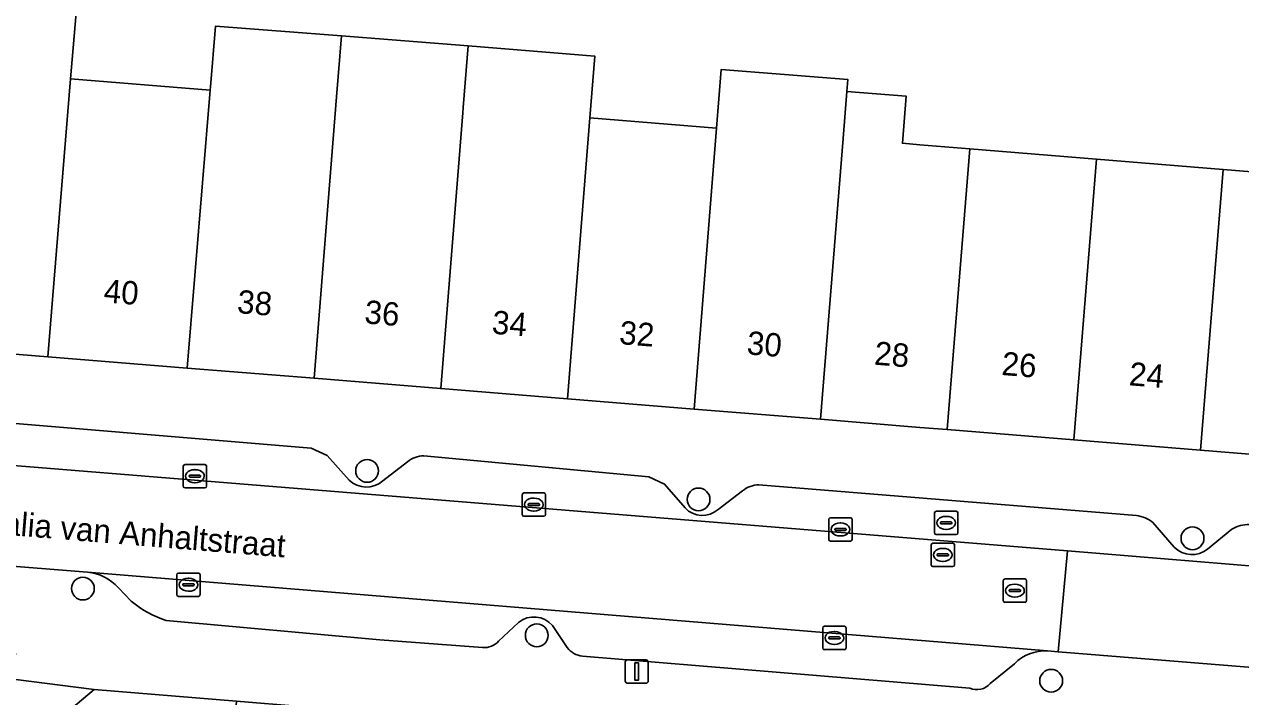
# Model space of a CAD drawing. Extents: x 159960 to 160866, y 382700 to 383354.
# Drawn here: x 160461.6 to 160513.7, y 383136.8 to 383165.6 of the extents above; entities that cross this region are included whole.
import ezdxf

# ---------------------------------------------------------------- set-up
doc = ezdxf.new("R2010")
doc.units = 0
for name, color, linetype in [('IMGEO_Boom', 7, 'Continuous'), ('IMGEO_Erf', 7, 'Continuous'), ('IMGEO_Kolk', 7, 'Continuous'), ('IMGEO_Lichtmast', 7, 'Continuous'), ('IMGEO_Openbare_ruimte_label', 7, 'Continuous'), ('IMGEO_Pand', 7, 'Continuous'), ('IMGEO_Pand_nummerreeks', 7, 'Continuous'), ('IMGEO_Parkeervlak_open', 7, 'Continuous'), ('IMGEO_Rijbaan_lokaal_open', 7, 'Continuous'), ('IMGEO_Rioolput', 7, 'Continuous'), ('IMGEO_Voetpad_open', 7, 'Continuous')]:
    doc.layers.add(name, color=color, linetype=linetype)

msp = doc.modelspace()

# ---------------------------------------------------------------- linework, layer by layer
at = {"layer": 'IMGEO_Boom'}
for centre in [(160476.316, 383146.443), (160490.517, 383145.219), (160511.685, 383143.554), (160464.134, 383141.4), (160483.586, 383139.395), (160505.629, 383137.448)]:
    msp.add_circle(centre, 0.489, dxfattribs=at)
at = {"layer": 'IMGEO_Erf'}
msp.add_lwpolyline([(160463.871, 383166.397), (160463.611, 383163.24), (160469.592, 383162.75), (160469.605, 383162.902), (160469.818, 383165.491), (160475.216, 383165.08), (160480.643, 383164.646), (160486.072, 383164.211), (160485.861, 383161.574), (160491.287, 383161.13), (160491.488, 383163.641), (160496.916, 383163.207), (160496.875, 383162.699), (160499.421, 383162.49), (160499.256, 383160.479), (160500, 383160.418), (160502.141, 383160.243), (160507.569, 383159.799), (160512.994, 383159.356), (160518.422, 383158.912)], dxfattribs=at)
at = {"layer": 'IMGEO_Kolk'}
for p, q in [((160468.437, 383145.788), (160468.437, 383146.64)), ((160468.512, 383146.714), (160469.364, 383146.714)), ((160468.925, 383146.494), (160468.95, 383146.494)), ((160469.438, 383146.64), (160469.438, 383145.788)), ((160468.696, 383146.208), (160468.696, 383146.22)), ((160469.134, 383146.171), (160468.736, 383146.171)), ((160468.739, 383146.257), (160469.137, 383146.257)), ((160469.18, 383146.22), (160469.18, 383146.208)), ((160469.364, 383145.714), (160468.512, 383145.714)), ((160468.948, 383145.934), (160468.923, 383145.934)), ((160483.035, 383145.496), (160483.887, 383145.496)), ((160482.96, 383144.57), (160482.96, 383145.422)), ((160483.219, 383144.99), (160483.219, 383145.002)), ((160483.657, 383144.953), (160483.259, 383144.953)), ((160483.262, 383145.039), (160483.66, 383145.039)), ((160483.448, 383145.276), (160483.473, 383145.276)), ((160483.703, 383145.002), (160483.703, 383144.99)), ((160483.961, 383145.422), (160483.961, 383144.57)), ((160483.887, 383144.496), (160483.035, 383144.496)), ((160483.471, 383144.716), (160483.446, 383144.716)), ((160496.173, 383144.432), (160497.025, 383144.432)), ((160496.098, 383143.506), (160496.098, 383144.358)), ((160496.357, 383143.926), (160496.357, 383143.938)), ((160496.795, 383143.889), (160496.397, 383143.889)), ((160496.4, 383143.975), (160496.798, 383143.975)), ((160496.586, 383144.212), (160496.611, 383144.212)), ((160496.841, 383143.938), (160496.841, 383143.926)), ((160497.099, 383144.358), (160497.099, 383143.506)), ((160497.025, 383143.432), (160496.173, 383143.432)), ((160496.609, 383143.652), (160496.584, 383143.652)), ((160468.159, 383141.139), (160468.159, 383141.991)), ((160468.234, 383142.065), (160469.086, 383142.065)), ((160468.647, 383141.845), (160468.672, 383141.845)), ((160469.16, 383141.991), (160469.16, 383141.139)), ((160468.418, 383141.559), (160468.418, 383141.571)), ((160468.856, 383141.522), (160468.458, 383141.522)), ((160468.461, 383141.608), (160468.859, 383141.608)), ((160468.67, 383141.285), (160468.645, 383141.285)), ((160468.902, 383141.571), (160468.902, 383141.559)), ((160469.086, 383141.065), (160468.234, 383141.065)), ((160495.84, 383138.856), (160495.84, 383139.708)), ((160495.915, 383139.782), (160496.767, 383139.782)), ((160496.841, 383139.708), (160496.841, 383138.856)), ((160496.099, 383139.276), (160496.099, 383139.288)), ((160496.537, 383139.239), (160496.139, 383139.239)), ((160496.142, 383139.325), (160496.54, 383139.325)), ((160496.328, 383139.562), (160496.353, 383139.562)), ((160496.583, 383139.288), (160496.583, 383139.276)), ((160496.767, 383138.782), (160495.915, 383138.782)), ((160496.351, 383139.002), (160496.326, 383139.002))]:
    msp.add_line(p, q, dxfattribs=at)
for points in [[(160468.437, 383145.788), (160468.437, 383146.64)], [(160468.512, 383146.714), (160469.364, 383146.714)], [(160469.438, 383146.64), (160469.438, 383145.788)], [(160469.364, 383145.714), (160468.512, 383145.714)], [(160483.035, 383145.496), (160483.887, 383145.496)], [(160482.96, 383144.57), (160482.96, 383145.422)], [(160483.961, 383145.422), (160483.961, 383144.57)], [(160483.887, 383144.496), (160483.035, 383144.496)], [(160496.173, 383144.432), (160497.025, 383144.432)], [(160496.098, 383143.506), (160496.098, 383144.358)], [(160497.099, 383144.358), (160497.099, 383143.506)], [(160497.025, 383143.432), (160496.173, 383143.432)], [(160468.159, 383141.139), (160468.159, 383141.991)], [(160468.234, 383142.065), (160469.086, 383142.065)], [(160469.16, 383141.991), (160469.16, 383141.139)], [(160469.086, 383141.065), (160468.234, 383141.065)], [(160495.84, 383138.856), (160495.84, 383139.708)], [(160495.915, 383139.782), (160496.767, 383139.782)], [(160496.841, 383139.708), (160496.841, 383138.856)], [(160496.767, 383138.782), (160495.915, 383138.782)]]:
    msp.add_lwpolyline(points, dxfattribs=at)
for centre, radius, start, end in [((160468.514, 383146.638), 0.0765, 91.552, 178.448), ((160468.514, 383146.638), 0.0765, 91.552, 178.448), ((160469.362, 383146.638), 0.0765, 1.552, 88.448), ((160469.362, 383146.638), 0.0765, 1.552, 88.448), ((160468.736, 383146.217), 0.0403, 85.8775, 175.7526), ((160468.733, 383146.207), 0.0366, 178.938, 274.7102), ((160469.137, 383146.214), 0.043, 264.8664, 352.4533), ((160469.141, 383146.219), 0.0386, 1.7309, 96.639), ((160468.514, 383145.79), 0.0765, 181.552, 268.448), ((160468.514, 383145.79), 0.0765, 181.552, 268.448), ((160469.362, 383145.79), 0.0765, 271.552, 358.448), ((160469.362, 383145.79), 0.0765, 271.552, 358.448), ((160483.037, 383145.42), 0.0765, 91.552, 178.448), ((160483.037, 383145.42), 0.0765, 91.552, 178.448), ((160483.885, 383145.42), 0.0765, 1.552, 88.448), ((160483.885, 383145.42), 0.0765, 1.552, 88.448), ((160483.259, 383144.999), 0.0403, 85.8775, 175.7526), ((160483.256, 383144.989), 0.0366, 178.938, 274.7102), ((160483.66, 383144.996), 0.043, 264.8664, 352.4533), ((160483.664, 383145.001), 0.0386, 1.7309, 96.639), ((160483.037, 383144.572), 0.0765, 181.552, 268.448), ((160483.037, 383144.572), 0.0765, 181.552, 268.448), ((160483.885, 383144.572), 0.0765, 271.552, 358.448), ((160483.885, 383144.572), 0.0765, 271.552, 358.448), ((160496.175, 383144.356), 0.0765, 91.552, 178.448), ((160496.175, 383144.356), 0.0765, 91.552, 178.448), ((160497.023, 383144.356), 0.0765, 1.552, 88.448), ((160497.023, 383144.356), 0.0765, 1.552, 88.448), ((160496.397, 383143.935), 0.0403, 85.8775, 175.7526), ((160496.394, 383143.925), 0.0366, 178.938, 274.7102), ((160496.798, 383143.932), 0.043, 264.8664, 352.4533), ((160496.802, 383143.937), 0.0386, 1.7309, 96.639), ((160496.175, 383143.508), 0.0765, 181.552, 268.448), ((160496.175, 383143.508), 0.0765, 181.552, 268.448), ((160497.023, 383143.508), 0.0765, 271.552, 358.448), ((160497.023, 383143.508), 0.0765, 271.552, 358.448), ((160468.236, 383141.989), 0.0765, 91.552, 178.448), ((160468.236, 383141.989), 0.0765, 91.552, 178.448), ((160469.084, 383141.989), 0.0765, 1.552, 88.448), ((160469.084, 383141.989), 0.0765, 1.552, 88.448), ((160468.458, 383141.568), 0.0403, 85.8775, 175.7526), ((160468.455, 383141.558), 0.0366, 178.938, 274.7102), ((160468.859, 383141.565), 0.043, 264.8664, 352.4533), ((160468.863, 383141.57), 0.0386, 1.7309, 96.639), ((160468.236, 383141.141), 0.0765, 181.552, 268.448), ((160468.236, 383141.141), 0.0765, 181.552, 268.448), ((160469.084, 383141.141), 0.0765, 271.552, 358.448), ((160469.084, 383141.141), 0.0765, 271.552, 358.448), ((160495.917, 383139.706), 0.0765, 91.552, 178.448), ((160495.917, 383139.706), 0.0765, 91.552, 178.448), ((160496.765, 383139.706), 0.0765, 1.552, 88.448), ((160496.765, 383139.706), 0.0765, 1.552, 88.448), ((160496.139, 383139.285), 0.0403, 85.8775, 175.7526), ((160496.136, 383139.275), 0.0366, 178.938, 274.7102), ((160496.54, 383139.282), 0.043, 264.8664, 352.4533), ((160496.544, 383139.287), 0.0386, 1.7309, 96.639), ((160495.917, 383138.858), 0.0765, 181.552, 268.448), ((160495.917, 383138.858), 0.0765, 181.552, 268.448), ((160496.765, 383138.858), 0.0765, 271.552, 358.448), ((160496.765, 383138.858), 0.0765, 271.552, 358.448)]:
    msp.add_arc(centre, radius, start, end, dxfattribs=at)
for centre, major_axis, ratio, start_param, end_param in [((160468.924, 383146.214), (-0.387, 0.002), 0.722429, 4.712389, 7.853982), ((160468.949, 383146.214), (-0.39, 0.002), 0.717154, 1.570796, 4.712389), ((160483.447, 383144.996), (-0.387, 0.002), 0.722429, 4.712389, 7.853982), ((160483.472, 383144.996), (-0.39, 0.002), 0.717154, 1.570796, 4.712389), ((160496.585, 383143.932), (-0.387, 0.002), 0.722429, 4.712389, 7.853982), ((160496.61, 383143.932), (-0.39, 0.002), 0.717154, 1.570796, 4.712389), ((160468.646, 383141.565), (-0.387, 0.002), 0.722429, 4.712389, 7.853982), ((160468.671, 383141.565), (-0.39, 0.002), 0.717154, 1.570796, 4.712389), ((160496.327, 383139.282), (-0.387, 0.002), 0.722429, 4.712389, 7.853982), ((160496.352, 383139.282), (-0.39, 0.002), 0.717154, 1.570796, 4.712389)]:
    msp.add_ellipse(centre, major_axis=major_axis, ratio=ratio, start_param=start_param, end_param=end_param, dxfattribs=at)
at = {"layer": 'IMGEO_Lichtmast'}
for p, q in [((160487.373, 383137.444), (160487.373, 383138.244)), ((160487.373, 383138.244), (160487.373, 383137.444)), ((160487.473, 383138.344), (160488.263, 383138.344)), ((160488.263, 383138.344), (160487.473, 383138.344)), ((160488.363, 383138.244), (160488.363, 383137.444)), ((160488.363, 383137.444), (160488.363, 383138.244)), ((160488.263, 383137.344), (160487.473, 383137.344)), ((160487.473, 383137.344), (160488.263, 383137.344))]:
    msp.add_line(p, q, dxfattribs=at)
msp.add_lwpolyline([(160487.793, 383138.219), (160487.943, 383138.219), (160487.943, 383137.469), (160487.793, 383137.469), (160487.793, 383138.219)], dxfattribs=at)
for centre, start, end in [((160487.473, 383138.244), 90, 180), ((160487.473, 383138.244), 90, 180), ((160488.263, 383138.244), 0, 90), ((160488.263, 383138.244), 360, 90), ((160487.473, 383137.444), 180, 270), ((160487.473, 383137.444), 180, 270), ((160488.263, 383137.444), 270, 0), ((160488.263, 383137.444), 270, 0)]:
    msp.add_arc(centre, 0.1, start, end, dxfattribs=at)
at = {"layer": 'IMGEO_Pand'}
for points in [[(160463.611, 383163.24), (160463.871, 383166.397), (160464.141, 383169.671), (160463.546, 383169.72), (160458.174, 383170.143), (160457.795, 383165.655), (160457.349, 383160.141), (160456.651, 383151.817), (160462.63, 383151.333)], [(160475.007, 383162.461), (160475.216, 383165.08), (160469.818, 383165.491), (160469.605, 383162.902), (160469.592, 383162.75), (160468.611, 383150.848), (160474.043, 383150.409)], [(160480.643, 383164.646), (160475.216, 383165.08), (160475.007, 383162.461), (160474.043, 383150.409), (160479.469, 383149.969), (160480.414, 383161.782), (160480.433, 383162.017)], [(160485.861, 383161.574), (160486.072, 383164.211), (160480.643, 383164.646), (160480.433, 383162.017), (160480.414, 383161.782), (160479.469, 383149.969), (160484.897, 383149.53)], [(160469.592, 383162.75), (160463.611, 383163.24), (160462.63, 383151.333), (160468.611, 383150.848)], [(160496.714, 383160.687), (160496.875, 383162.699), (160496.916, 383163.207), (160491.488, 383163.641), (160491.287, 383161.13), (160490.325, 383149.09), (160495.751, 383148.651)], [(160502.141, 383160.243), (160500, 383160.418), (160499.256, 383160.479), (160499.421, 383162.49), (160496.875, 383162.699), (160496.714, 383160.687), (160495.751, 383148.651), (160500, 383148.307), (160501.179, 383148.212)], [(160490.325, 383149.09), (160491.287, 383161.13), (160485.861, 383161.574), (160484.897, 383149.53)], [(160507.569, 383159.799), (160502.141, 383160.243), (160501.179, 383148.212), (160506.606, 383147.772)], [(160512.033, 383147.333), (160512.994, 383159.356), (160507.569, 383159.799), (160506.606, 383147.772)], [(160512.033, 383147.333), (160517.46, 383146.893), (160518.422, 383158.912), (160512.994, 383159.356)], [(160470.715, 383136.577), (160464.615, 383137.077), (160463.082, 383135.776), (160463.011, 383134.907), (160462.449, 383134.953), (160462.171, 383131.559), (160462.849, 383131.503), (160462.552, 383127.883), (160469.985, 383127.275), (160469.995, 383127.403)]]:
    msp.add_lwpolyline(points, close=True, dxfattribs=at)
at = {"layer": 'IMGEO_Parkeervlak_open'}
for points in [[(160475.547, 383146.045), (160474.607, 383147.1), (160473.923, 383147.421), (160457.63, 383148.773), (160454.18, 383149.085)], [(160451.26, 383147.475), (160506.325, 383143.017), (160514.64, 383142.331), (160557.283, 383138.813)], [(160489.941, 383144.852), (160489.065, 383145.872), (160488.381, 383146.193), (160478.744, 383147.088)], [(160478.041, 383146.83), (160476.986, 383146.01)], [(160492.404, 383145.585), (160491.354, 383144.79)], [(160509.28, 383144.526), (160507.361, 383144.687), (160493.107, 383145.843)], [(160510.9, 383143.17), (160509.987, 383144.227)], [(160513.368, 383143.94), (160512.333, 383143.09)], [(160505.467, 383138.732), (160464.336, 383142.106)], [(160465.659, 383141.433), (160466.207, 383140.864)], [(160467.708, 383140.032), (160476.862, 383139.21), (160481.264, 383138.873)], [(160481.95, 383139.145), (160482.806, 383139.949)], [(160484.257, 383139.817), (160484.892, 383138.87)], [(160485.546, 383138.509), (160502.138, 383137.133)], [(160503.021, 383137.326), (160504.058, 383138.181)]]:
    msp.add_lwpolyline(points, dxfattribs=at)
for centre, radius, start, end in [((160478.753, 383145.977), 1.111, 90.4512, 129.855), ((160476.286, 383146.822), 1.072, 226.4258, 310.7876), ((160493.116, 383144.732), 1.111, 90.4512, 129.855), ((160490.68, 383145.558), 1.022, 223.6889, 311.2862), ((160509.158, 383143.253), 1.279, 49.6093, 84.5424), ((160514.109, 383142.698), 1.447, 89.1261, 120.8115), ((160511.662, 383143.942), 1.084, 225.3658, 308.2436), ((160464.096, 383139.997), 2.123, 42.5774, 83.4984), ((160468.966, 383144.071), 4.23, 229.2962, 252.7048), ((160483.465, 383139.149), 1.036, 40.1363, 129.4677), ((160481.332, 383139.703), 0.833, 265.3405, 317.9163), ((160485.618, 383139.412), 0.906, 216.7567, 265.4469), ((160505.386, 383136.861), 1.872, 87.5297, 135.187), ((160502.444, 383137.848), 0.778, 246.8093, 317.8495)]:
    msp.add_arc(centre, radius, start, end, dxfattribs=at)
at = {"layer": 'IMGEO_Rijbaan_lokaal_open'}
for points in [[(160506.325, 383143.017), (160451.26, 383147.475), (160451.14, 383147.487), (160453.027, 383142.219), (160453.362, 383142.287)], [(160457.365, 383142.589), (160458.368, 383142.535), (160460.372, 383142.411), (160464.336, 383142.106), (160505.467, 383138.732), (160505.932, 383138.694), (160506.325, 383143.017)]]:
    msp.add_lwpolyline(points, dxfattribs=at)
msp.add_lwpolyline([(160514.64, 383142.331), (160506.325, 383143.017), (160505.932, 383138.694), (160514.263, 383138.015)], close=True, dxfattribs=at)
at = {"layer": 'IMGEO_Rioolput'}
for p, q in [((160500.63, 383143.786), (160500.63, 383144.638)), ((160500.705, 383144.712), (160501.557, 383144.712)), ((160501.118, 383144.492), (160501.143, 383144.492)), ((160501.631, 383144.638), (160501.631, 383143.786)), ((160500.889, 383144.206), (160500.889, 383144.218)), ((160501.327, 383144.169), (160500.929, 383144.169)), ((160500.932, 383144.255), (160501.33, 383144.255)), ((160501.141, 383143.932), (160501.116, 383143.932)), ((160501.373, 383144.218), (160501.373, 383144.206)), ((160501.557, 383143.712), (160500.705, 383143.712)), ((160500.486, 383142.415), (160500.486, 383143.267)), ((160500.561, 383143.341), (160501.413, 383143.341)), ((160500.745, 383142.835), (160500.745, 383142.847)), ((160500.788, 383142.884), (160501.186, 383142.884)), ((160500.974, 383143.121), (160500.999, 383143.121)), ((160501.229, 383142.847), (160501.229, 383142.835)), ((160501.487, 383143.267), (160501.487, 383142.415)), ((160501.413, 383142.341), (160500.561, 383142.341)), ((160501.183, 383142.798), (160500.785, 383142.798)), ((160500.997, 383142.561), (160500.972, 383142.561)), ((160503.652, 383141.81), (160504.504, 383141.81)), ((160503.577, 383140.884), (160503.577, 383141.736)), ((160503.836, 383141.304), (160503.836, 383141.316)), ((160503.879, 383141.353), (160504.277, 383141.353)), ((160504.065, 383141.59), (160504.09, 383141.59)), ((160504.32, 383141.316), (160504.32, 383141.304)), ((160504.578, 383141.736), (160504.578, 383140.884)), ((160504.504, 383140.81), (160503.652, 383140.81)), ((160504.274, 383141.267), (160503.876, 383141.267)), ((160504.088, 383141.03), (160504.063, 383141.03))]:
    msp.add_line(p, q, dxfattribs=at)
for points in [[(160500.63, 383143.786), (160500.63, 383144.638)], [(160500.705, 383144.712), (160501.557, 383144.712)], [(160501.631, 383144.638), (160501.631, 383143.786)], [(160501.557, 383143.712), (160500.705, 383143.712)], [(160500.486, 383142.415), (160500.486, 383143.267)], [(160500.561, 383143.341), (160501.413, 383143.341)], [(160501.487, 383143.267), (160501.487, 383142.415)], [(160501.413, 383142.341), (160500.561, 383142.341)], [(160503.652, 383141.81), (160504.504, 383141.81)], [(160503.577, 383140.884), (160503.577, 383141.736)], [(160504.578, 383141.736), (160504.578, 383140.884)], [(160504.504, 383140.81), (160503.652, 383140.81)]]:
    msp.add_lwpolyline(points, dxfattribs=at)
for centre, radius, start, end in [((160500.707, 383144.636), 0.0765, 91.552, 178.448), ((160500.707, 383144.636), 0.0765, 91.552, 178.448), ((160501.555, 383144.636), 0.0765, 1.552, 88.448), ((160501.555, 383144.636), 0.0765, 1.552, 88.448), ((160500.929, 383144.215), 0.0403, 85.8775, 175.7526), ((160500.926, 383144.205), 0.0366, 178.938, 274.7102), ((160501.33, 383144.212), 0.043, 264.8664, 352.4533), ((160501.334, 383144.217), 0.0386, 1.7309, 96.639), ((160500.707, 383143.788), 0.0765, 181.552, 268.448), ((160500.707, 383143.788), 0.0765, 181.552, 268.448), ((160501.555, 383143.788), 0.0765, 271.552, 358.448), ((160501.555, 383143.788), 0.0765, 271.552, 358.448), ((160500.563, 383143.265), 0.0765, 91.552, 178.448), ((160500.563, 383143.265), 0.0765, 91.552, 178.448), ((160500.785, 383142.844), 0.0403, 85.8775, 175.7526), ((160500.782, 383142.834), 0.0366, 178.938, 274.7102), ((160501.186, 383142.841), 0.043, 264.8664, 352.4533), ((160501.19, 383142.846), 0.0386, 1.7309, 96.639), ((160501.411, 383143.265), 0.0765, 1.552, 88.448), ((160501.411, 383143.265), 0.0765, 1.552, 88.448), ((160500.563, 383142.417), 0.0765, 181.552, 268.448), ((160500.563, 383142.417), 0.0765, 181.552, 268.448), ((160501.411, 383142.417), 0.0765, 271.552, 358.448), ((160501.411, 383142.417), 0.0765, 271.552, 358.448), ((160503.654, 383141.734), 0.0765, 91.552, 178.448), ((160503.654, 383141.734), 0.0765, 91.552, 178.448), ((160504.502, 383141.734), 0.0765, 1.552, 88.448), ((160504.502, 383141.734), 0.0765, 1.552, 88.448), ((160503.876, 383141.313), 0.0403, 85.8775, 175.7526), ((160503.873, 383141.303), 0.0366, 178.938, 274.7102), ((160504.277, 383141.31), 0.043, 264.8664, 352.4533), ((160504.281, 383141.315), 0.0386, 1.7309, 96.639), ((160503.654, 383140.886), 0.0765, 181.552, 268.448), ((160503.654, 383140.886), 0.0765, 181.552, 268.448), ((160504.502, 383140.886), 0.0765, 271.552, 358.448), ((160504.502, 383140.886), 0.0765, 271.552, 358.448)]:
    msp.add_arc(centre, radius, start, end, dxfattribs=at)
for centre, major_axis, ratio, start_param, end_param in [((160501.117, 383144.212), (-0.387, 0.002), 0.722429, 4.712389, 7.853982), ((160501.142, 383144.212), (-0.39, 0.002), 0.717154, 1.570796, 4.712389), ((160500.973, 383142.841), (-0.387, 0.002), 0.722429, 4.712389, 7.853982), ((160500.998, 383142.841), (-0.39, 0.002), 0.717154, 1.570796, 4.712389), ((160504.064, 383141.31), (-0.387, 0.002), 0.722429, 4.712389, 7.853982), ((160504.089, 383141.31), (-0.39, 0.002), 0.717154, 1.570796, 4.712389)]:
    msp.add_ellipse(centre, major_axis=major_axis, ratio=ratio, start_param=start_param, end_param=end_param, dxfattribs=at)
at = {"layer": 'IMGEO_Voetpad_open'}
for points in [[(160539.17, 383145.135), (160533.742, 383145.575), (160528.315, 383146.014), (160522.888, 383146.454), (160517.46, 383146.893), (160512.033, 383147.333), (160506.606, 383147.772), (160501.179, 383148.212), (160500, 383148.307), (160495.751, 383148.651), (160490.325, 383149.09), (160484.897, 383149.53), (160479.469, 383149.969), (160474.043, 383150.409), (160468.611, 383150.848), (160462.63, 383151.333), (160456.651, 383151.817), (160450.684, 383152.3), (160449.756, 383153.396), (160449.12, 383147.681), (160451.14, 383147.487), (160451.26, 383147.475)], [(160454.18, 383149.085), (160457.63, 383148.773), (160473.923, 383147.421), (160474.607, 383147.1), (160475.547, 383146.045)], [(160478.744, 383147.088), (160488.381, 383146.193), (160489.065, 383145.872), (160489.941, 383144.852)], [(160476.986, 383146.01), (160478.041, 383146.83)], [(160491.354, 383144.79), (160492.404, 383145.585)], [(160493.107, 383145.843), (160507.361, 383144.687), (160509.28, 383144.526)], [(160509.987, 383144.227), (160510.9, 383143.17)], [(160512.333, 383143.09), (160513.368, 383143.94)], [(160464.336, 383142.106), (160460.372, 383142.411), (160458.368, 383142.535), (160457.365, 383142.589)], [(160466.207, 383140.864), (160465.659, 383141.433)], [(160481.264, 383138.873), (160476.862, 383139.21), (160467.708, 383140.032)], [(160482.806, 383139.949), (160481.95, 383139.145)], [(160484.892, 383138.87), (160484.257, 383139.817)], [(160514.403, 383137.571), (160514.433, 383138.001), (160514.263, 383138.015), (160505.932, 383138.694), (160505.467, 383138.732)], [(160461.241, 383138.627), (160461.146, 383137.511), (160464.615, 383137.077), (160470.715, 383136.577), (160476.232, 383136.124), (160477.55, 383136.016), (160478.13, 383135.331), (160481.405, 383135.062), (160486.631, 383134.634), (160491.856, 383134.205), (160493.611, 383134.061), (160494.291, 383134.638), (160497.133, 383134.405), (160498.836, 383134.265), (160499.417, 383133.581), (160500, 383133.533), (160502.306, 383133.343), (160507.532, 383132.911), (160508.923, 383132.796), (160512.337, 383132.506), (160517.756, 383132.062)], [(160502.138, 383137.133), (160485.546, 383138.509)], [(160504.058, 383138.181), (160503.021, 383137.326)], [(160467.775, 383113.969), (160467.437, 383115.137), (160462.552, 383127.883), (160462.849, 383131.503), (160462.171, 383131.559), (160462.449, 383134.953), (160463.011, 383134.907), (160463.082, 383135.776), (160464.615, 383137.077), (160461.146, 383137.511), (160460.66, 383131.771)]]:
    msp.add_lwpolyline(points, dxfattribs=at)
for centre, radius, start, end in [((160478.753, 383145.977), 1.111, 90.4512, 129.855), ((160476.286, 383146.822), 1.072, 226.4258, 310.7876), ((160493.116, 383144.732), 1.111, 90.4512, 129.855), ((160490.68, 383145.558), 1.022, 223.6889, 311.2862), ((160509.158, 383143.253), 1.279, 49.6093, 84.5424), ((160514.109, 383142.698), 1.447, 89.1261, 120.8115), ((160511.662, 383143.942), 1.084, 225.3658, 308.2436), ((160464.096, 383139.997), 2.123, 42.5774, 83.4984), ((160468.966, 383144.071), 4.23, 229.2962, 252.7048), ((160483.465, 383139.149), 1.036, 40.1363, 129.4677), ((160481.332, 383139.703), 0.833, 265.3405, 317.9163), ((160485.618, 383139.412), 0.906, 216.7567, 265.4469), ((160505.386, 383136.861), 1.872, 87.5297, 135.187), ((160502.444, 383137.848), 0.778, 246.8093, 317.8495)]:
    msp.add_arc(centre, radius, start, end, dxfattribs=at)

# ---------------------------------------------------------------- texts
at = {"layer": 'IMGEO_Openbare_ruimte_label'}
msp.add_text('Amalia van Anhaltstraat', height=1, rotation=355.3553, dxfattribs=at).set_placement((160458.701, 383143.876))
at = {"layer": 'IMGEO_Pand_nummerreeks'}
for s, rotation, p in [('40', 355.4163, (160465.002, 383153.666)), ('38', 355.3705, (160470.723, 383153.205)), ('36', 355.3705, (160476.18, 383152.764)), ('34', 355.3705, (160481.64, 383152.322)), ('32', 355.3709, (160487.097, 383151.88)), ('30', 355.3705, (160492.563, 383151.437)), ('28', 355.3705, (160498.023, 383150.995)), ('26', 355.3709, (160503.48, 383150.553)), ('24', 355.3709, (160508.941, 383150.111))]:
    msp.add_text(s, height=1, rotation=rotation, dxfattribs=at).set_placement(p)

doc.saveas('drawing.dxf')
